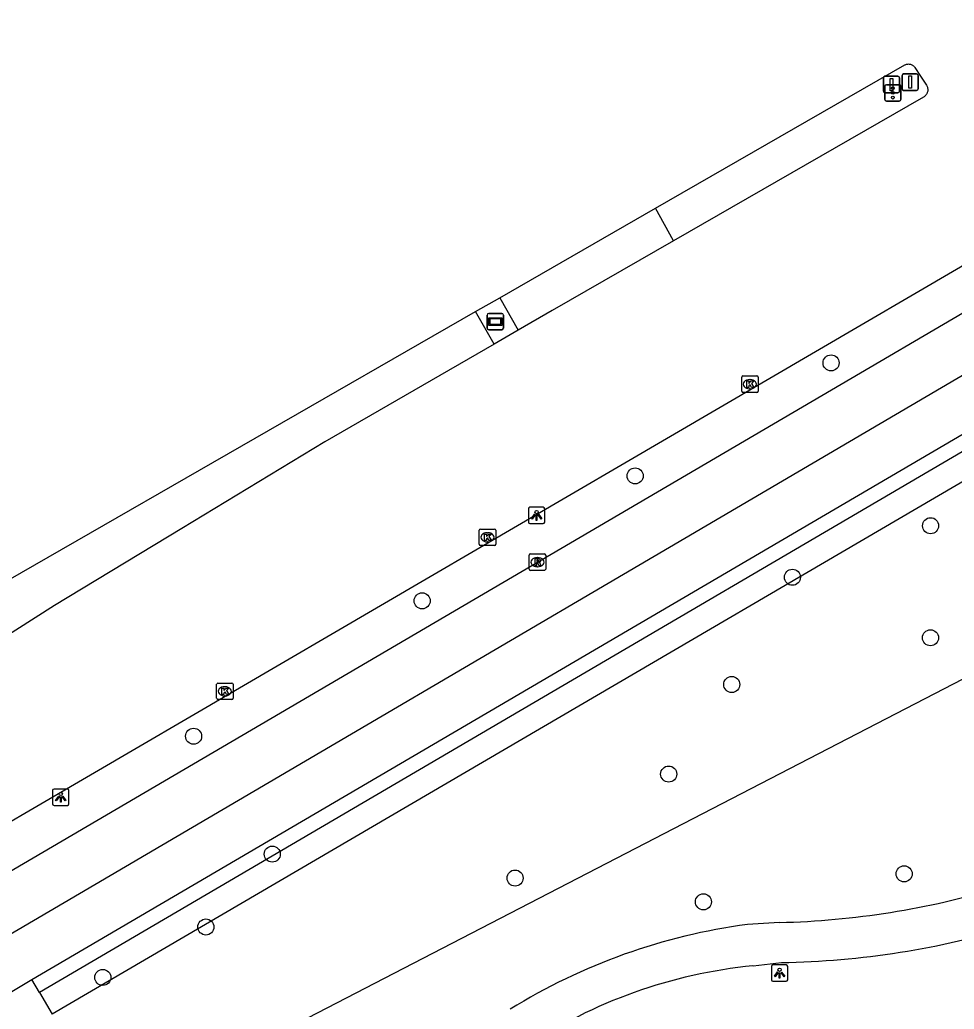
# Model space of a CAD drawing. Extents: x 158838 to 160074, y 386376 to 387776.
# Drawn here: x 159224 to 159280.8, y 387419.8 to 387480.1 of the extents above; entities that cross this region are included whole.
import ezdxf

# ---------------------------------------------------------------- set-up
doc = ezdxf.new("R2010")
doc.units = 0
for name, color, linetype in [('IMGEO_Berm_groen', 7, 'Continuous'), ('IMGEO_Boom', 7, 'Continuous'), ('IMGEO_Fietspad_gesloten', 7, 'Continuous'), ('IMGEO_Kolk', 7, 'Continuous'), ('IMGEO_Lichtpunt', 7, 'Continuous'), ('IMGEO_Reclamebord', 7, 'Continuous'), ('IMGEO_Rijbaan_lokaal_gesloten', 7, 'Continuous'), ('IMGEO_Rioolput', 7, 'Continuous'), ('IMGEO_Verkeersbordpaal', 7, 'Continuous'), ('IMGEO_Verkeerseiland_groen', 7, 'Continuous'), ('IMGEO_Verkeersregelinstallatiepaal', 7, 'Continuous'), ('IMGEO_Voetpad_open', 7, 'Continuous')]:
    doc.layers.add(name, color=color, linetype=linetype)

msp = doc.modelspace()

# ---------------------------------------------------------------- linework, layer by layer
at = {"layer": 'IMGEO_Berm_groen'}
for points in [[(159313.947, 387470.597), (159313.828, 387472.501), (159308.794, 387469.873), (159225.193, 387420.851)], [(159313.947, 387470.597), (159309.53, 387468.432), (159225.97, 387419.541)], [(159236.217, 387416.568), (159306.631, 387453.023), (159308.396, 387454.598), (159311.476, 387459.393), (159314.047, 387465.219), (159314.006, 387467.409), (159313.947, 387470.597)]]:
    msp.add_lwpolyline(points, dxfattribs=at)
at = {"layer": 'IMGEO_Boom'}
for centre in [(159273.341, 387459.178), (159261.423, 387452.299), (159279.394, 387449.266), (159270.991, 387446.129), (159248.467, 387444.695), (159279.389, 387442.447), (159267.298, 387439.604), (159234.564, 387436.455), (159263.465, 387434.151), (159239.349, 387429.281), (159254.121, 387427.821), (159277.787, 387428.077), (159265.575, 387426.375), (159235.31, 387424.843), (159229.04, 387421.772)]:
    msp.add_circle(centre, 0.489, dxfattribs=at)
at = {"layer": 'IMGEO_Fietspad_gesloten'}
for points in [[(159149.704, 387380.694), (159150.347, 387381.186), (159166.672, 387389.456), (159181.304, 387398.214), (159200.446, 387410.929), (159304.411, 387471.978), (159321.929, 387480.06)], [(159306.495, 387476.448), (159302.53, 387474.611), (159202.444, 387415.92), (159197.473, 387412.424), (159184.051, 387402.747), (159179.789, 387399.908)]]:
    msp.add_lwpolyline(points, dxfattribs=at)
at = {"layer": 'IMGEO_Kolk'}
for p, q in [((159267.904, 387457.455), (159267.904, 387458.307)), ((159267.979, 387458.381), (159268.831, 387458.381)), ((159268.905, 387458.307), (159268.905, 387457.455)), ((159268.392, 387458.161), (159268.417, 387458.161)), ((159268.831, 387457.381), (159267.979, 387457.381)), ((159268.415, 387457.601), (159268.39, 387457.601)), ((159251.941, 387448.136), (159251.941, 387448.988)), ((159252.016, 387449.062), (159252.868, 387449.062)), ((159252.429, 387448.842), (159252.454, 387448.842)), ((159252.942, 387448.988), (159252.942, 387448.136)), ((159252.452, 387448.282), (159252.427, 387448.282)), ((159252.868, 387448.062), (159252.016, 387448.062)), ((159236.042, 387439.688), (159236.894, 387439.688)), ((159235.967, 387438.762), (159235.967, 387439.614)), ((159236.455, 387439.468), (159236.48, 387439.468)), ((159236.968, 387439.614), (159236.968, 387438.762)), ((159236.894, 387438.688), (159236.042, 387438.688)), ((159236.478, 387438.908), (159236.453, 387438.908))]:
    msp.add_line(p, q, dxfattribs=at)
for points in [[(159267.904, 387457.455), (159267.904, 387458.307)], [(159267.979, 387458.381), (159268.831, 387458.381)], [(159268.905, 387458.307), (159268.905, 387457.455)], [(159268.225, 387458.081), (159268.348, 387458.081), (159268.348, 387457.93), (159268.478, 387458.081), (159268.642, 387458.081), (159268.496, 387457.93), (159268.649, 387457.681), (159268.497, 387457.681), (159268.412, 387457.845), (159268.348, 387457.778), (159268.348, 387457.681), (159268.225, 387457.681), (159268.225, 387458.081)], [(159268.831, 387457.381), (159267.979, 387457.381)], [(159251.941, 387448.136), (159251.941, 387448.988)], [(159252.016, 387449.062), (159252.868, 387449.062)], [(159252.262, 387448.762), (159252.385, 387448.762), (159252.385, 387448.611), (159252.515, 387448.762), (159252.679, 387448.762), (159252.533, 387448.611), (159252.686, 387448.362), (159252.534, 387448.362), (159252.449, 387448.526), (159252.385, 387448.459), (159252.385, 387448.362), (159252.262, 387448.362), (159252.262, 387448.762)], [(159252.942, 387448.988), (159252.942, 387448.136)], [(159252.868, 387448.062), (159252.016, 387448.062)], [(159236.042, 387439.688), (159236.894, 387439.688)], [(159235.967, 387438.762), (159235.967, 387439.614)], [(159236.288, 387439.388), (159236.411, 387439.388), (159236.411, 387439.237), (159236.541, 387439.388), (159236.705, 387439.388), (159236.559, 387439.237), (159236.712, 387438.988), (159236.56, 387438.988), (159236.475, 387439.152), (159236.411, 387439.085), (159236.411, 387438.988), (159236.288, 387438.988), (159236.288, 387439.388)], [(159236.968, 387439.614), (159236.968, 387438.762)], [(159236.894, 387438.688), (159236.042, 387438.688)]]:
    msp.add_lwpolyline(points, dxfattribs=at)
for centre, start, end in [((159267.981, 387458.305), 91.55205, 178.44795), ((159267.981, 387458.305), 91.55205, 178.44795), ((159268.829, 387458.305), 1.55205, 88.44795), ((159268.829, 387458.305), 1.55205, 88.44795), ((159267.981, 387457.457), 181.55205, 268.44795), ((159267.981, 387457.457), 181.55205, 268.44795), ((159268.829, 387457.457), 271.55205, 358.44795), ((159268.829, 387457.457), 271.55205, 358.44795), ((159252.018, 387448.986), 91.55205, 178.44795), ((159252.018, 387448.986), 91.55205, 178.44795), ((159252.866, 387448.986), 1.55205, 88.44795), ((159252.866, 387448.986), 1.55205, 88.44795), ((159252.018, 387448.138), 181.55205, 268.44795), ((159252.018, 387448.138), 181.55205, 268.44795), ((159252.866, 387448.138), 271.55205, 358.44795), ((159252.866, 387448.138), 271.55205, 358.44795), ((159236.044, 387439.612), 91.55205, 178.44795), ((159236.044, 387439.612), 91.55205, 178.44795), ((159236.892, 387439.612), 1.55205, 88.44795), ((159236.892, 387439.612), 1.55205, 88.44795), ((159236.044, 387438.764), 181.55205, 268.44795), ((159236.044, 387438.764), 181.55205, 268.44795), ((159236.892, 387438.764), 271.55205, 358.44795), ((159236.892, 387438.764), 271.55205, 358.44795)]:
    msp.add_arc(centre, 0.0765, start, end, dxfattribs=at)
for centre, major_axis, ratio, start_param, end_param in [((159268.391, 387457.881), (-0.387, 0.002), 0.722429, 4.712389, 7.853982), ((159268.416, 387457.881), (-0.39, 0.002), 0.717154, 1.570796, 4.712389), ((159252.428, 387448.562), (-0.387, 0.002), 0.722429, 4.712389, 7.853982), ((159252.453, 387448.562), (-0.39, 0.002), 0.717154, 1.570796, 4.712389), ((159236.454, 387439.188), (-0.387, 0.002), 0.722429, 4.712389, 7.853982), ((159236.479, 387439.188), (-0.39, 0.002), 0.717154, 1.570796, 4.712389)]:
    msp.add_ellipse(centre, major_axis=major_axis, ratio=ratio, start_param=start_param, end_param=end_param, dxfattribs=at)
at = {"layer": 'IMGEO_Lichtpunt'}
for p, q in [((159254.929, 387450.297), (159254.929, 387449.49)), ((159254.929, 387450.297), (159254.929, 387449.49)), ((159255.831, 387450.392), (159255.023, 387450.392)), ((159255.831, 387450.392), (159255.023, 387450.392)), ((159255.925, 387449.49), (159255.925, 387450.297)), ((159255.925, 387449.49), (159255.925, 387450.297)), ((159255.023, 387449.396), (159255.831, 387449.396)), ((159255.023, 387449.396), (159255.831, 387449.396)), ((159225.984, 387433.146), (159225.984, 387432.339)), ((159225.984, 387433.146), (159225.984, 387432.339)), ((159226.886, 387433.241), (159226.078, 387433.241)), ((159226.886, 387433.241), (159226.078, 387433.241)), ((159226.98, 387432.339), (159226.98, 387433.146)), ((159226.98, 387432.339), (159226.98, 387433.146)), ((159226.078, 387432.245), (159226.886, 387432.245)), ((159226.078, 387432.245), (159226.886, 387432.245)), ((159269.712, 387422.44), (159269.712, 387421.633)), ((159269.712, 387422.44), (159269.712, 387421.633)), ((159270.614, 387422.535), (159269.806, 387422.535)), ((159270.614, 387422.535), (159269.806, 387422.535)), ((159270.708, 387421.633), (159270.708, 387422.44)), ((159270.708, 387421.633), (159270.708, 387422.44)), ((159269.806, 387421.539), (159270.614, 387421.539)), ((159269.806, 387421.539), (159270.614, 387421.539))]:
    msp.add_line(p, q, dxfattribs=at)
for points in [[(159255.303, 387449.961), (159255.342, 387449.933), (159255.154, 387449.671), (159255.116, 387449.698), (159255.303, 387449.961)], [(159255.405, 387449.913), (159255.452, 387449.913), (159255.452, 387449.591), (159255.405, 387449.591), (159255.405, 387449.913)], [(159255.515, 387449.933), (159255.553, 387449.96), (159255.74, 387449.698), (159255.701, 387449.67), (159255.515, 387449.933)], [(159226.358, 387432.81), (159226.397, 387432.782), (159226.209, 387432.52), (159226.171, 387432.547), (159226.358, 387432.81)], [(159226.46, 387432.762), (159226.507, 387432.762), (159226.507, 387432.44), (159226.46, 387432.44), (159226.46, 387432.762)], [(159226.57, 387432.782), (159226.608, 387432.809), (159226.795, 387432.547), (159226.756, 387432.519), (159226.57, 387432.782)], [(159270.086, 387422.104), (159270.125, 387422.076), (159269.937, 387421.814), (159269.899, 387421.841), (159270.086, 387422.104)], [(159270.188, 387422.056), (159270.235, 387422.056), (159270.235, 387421.734), (159270.188, 387421.734), (159270.188, 387422.056)], [(159270.298, 387422.076), (159270.336, 387422.103), (159270.523, 387421.841), (159270.484, 387421.813), (159270.298, 387422.076)]]:
    msp.add_lwpolyline(points, dxfattribs=at)
for centre in [(159255.428, 387450.095), (159226.483, 387432.944), (159270.211, 387422.238)]:
    msp.add_circle(centre, 0.0994, dxfattribs=at)
for centre, start, end in [((159255.023, 387450.297), 90, 180), ((159255.023, 387450.297), 90, 180), ((159255.831, 387450.297), 0, 90), ((159255.831, 387450.297), 0, 90), ((159255.023, 387449.49), 180, 270), ((159255.023, 387449.49), 180, 270), ((159255.831, 387449.49), 270, 0), ((159255.831, 387449.49), 270, 360), ((159226.078, 387433.146), 90, 180), ((159226.078, 387433.146), 90, 180), ((159226.886, 387433.146), 0, 90), ((159226.886, 387433.146), 0, 90), ((159226.078, 387432.339), 180, 270), ((159226.078, 387432.339), 180, 270), ((159226.886, 387432.339), 270, 0), ((159226.886, 387432.339), 270, 360), ((159269.806, 387422.44), 90, 180), ((159269.806, 387422.44), 90, 180), ((159270.614, 387422.44), 0, 90), ((159270.614, 387422.44), 0, 90), ((159269.806, 387421.633), 180, 270), ((159269.806, 387421.633), 180, 270), ((159270.614, 387421.633), 270, 0), ((159270.614, 387421.633), 270, 360)]:
    msp.add_arc(centre, 0.0946, start, end, dxfattribs=at)
at = {"layer": 'IMGEO_Reclamebord'}
for p, q in [((159252.42, 387461.291), (159252.42, 387462.091)), ((159252.42, 387462.091), (159252.42, 387461.291)), ((159252.52, 387462.191), (159253.31, 387462.191)), ((159253.31, 387462.191), (159252.52, 387462.191)), ((159253.41, 387462.091), (159253.41, 387461.291)), ((159253.41, 387461.291), (159253.41, 387462.091)), ((159253.31, 387461.191), (159252.52, 387461.191)), ((159252.52, 387461.191), (159253.31, 387461.191))]:
    msp.add_line(p, q, dxfattribs=at)
for points in [[(159252.521, 387461.923), (159253.309, 387461.923), (159253.309, 387461.459), (159252.521, 387461.459), (159252.521, 387461.923)], [(159252.586, 387461.858), (159252.586, 387461.524), (159253.244, 387461.524), (159253.244, 387461.858), (159252.586, 387461.858)]]:
    msp.add_lwpolyline(points, dxfattribs=at)
for centre, start, end in [((159252.52, 387462.091), 90, 180), ((159252.52, 387462.091), 90, 180), ((159253.31, 387462.091), 0, 90), ((159253.31, 387462.091), 360, 90), ((159252.52, 387461.291), 180, 270), ((159252.52, 387461.291), 180, 270), ((159253.31, 387461.291), 270, 0), ((159253.31, 387461.291), 270, 0)]:
    msp.add_arc(centre, 0.1, start, end, dxfattribs=at)
at = {"layer": 'IMGEO_Rijbaan_lokaal_gesloten'}
for points in [[(159262.666, 387468.597), (159277.819, 387477.309), (159277.853, 387477.327), (159277.891, 387477.343), (159277.931, 387477.355), (159277.971, 387477.364), (159278.012, 387477.369), (159278.054, 387477.371), (159278.095, 387477.369), (159278.136, 387477.363), (159278.176, 387477.353), (159278.216, 387477.34), (159278.254, 387477.324), (159278.29, 387477.304), (159278.325, 387477.281), (159278.357, 387477.255), (159278.387, 387477.226), (159278.414, 387477.195), (159278.438, 387477.161), (159278.783, 387476.634), (159279.146, 387476.079), (159279.169, 387476.038), (159279.188, 387475.996), (159279.203, 387475.952), (159279.215, 387475.907), (159279.222, 387475.861), (159279.225, 387475.815), (159279.224, 387475.769), (159279.219, 387475.723), (159279.21, 387475.677), (159279.197, 387475.633), (159279.18, 387475.59), (159279.159, 387475.548), (159279.134, 387475.509), (159279.106, 387475.472), (159279.075, 387475.438), (159279.041, 387475.406), (159279.004, 387475.378), (159278.965, 387475.353), (159263.755, 387466.602)], [(159190.265, 387411.767), (159201.818, 387418.649), (159298.865, 387475.326)], [(159253.183, 387463.145), (159262.666, 387468.597)], [(159263.755, 387466.602), (159256.381, 387462.359), (159254.307, 387461.162)], [(159251.704, 387462.295), (159253.183, 387463.145)], [(159208.869, 387437.673), (159211.49, 387439.174), (159251.704, 387462.295)], [(159254.307, 387461.162), (159252.855, 387460.324)], [(159252.855, 387460.324), (159242.554, 387454.379), (159233.858, 387449.097), (159226.112, 387444.417), (159221.15, 387441.27), (159220.363, 387440.763), (159211.034, 387434.191)]]:
    msp.add_lwpolyline(points, dxfattribs=at)
at = {"layer": 'IMGEO_Rioolput'}
for p, q in [((159254.98, 387446.624), (159254.98, 387447.476)), ((159255.055, 387447.55), (159255.907, 387447.55)), ((159255.981, 387447.476), (159255.981, 387446.624)), ((159255.468, 387447.33), (159255.493, 387447.33)), ((159255.907, 387446.55), (159255.055, 387446.55)), ((159255.491, 387446.77), (159255.466, 387446.77))]:
    msp.add_line(p, q, dxfattribs=at)
for points in [[(159254.98, 387446.624), (159254.98, 387447.476)], [(159255.055, 387447.55), (159255.907, 387447.55)], [(159255.981, 387447.476), (159255.981, 387446.624)], [(159255.569, 387447.248), (159255.317, 387447.25), (159255.317, 387446.85)], [(159255.317, 387446.85), (159255.441, 387446.85), (159255.441, 387447.012), (159255.452, 387447.012)], [(159255.495, 387447.169), (159255.441, 387447.169), (159255.441, 387447.088)], [(159255.441, 387447.088), (159255.493, 387447.088)], [(159255.499, 387446.983), (159255.57, 387446.85), (159255.71, 387446.85), (159255.645, 387446.976)], [(159255.907, 387446.55), (159255.055, 387446.55)]]:
    msp.add_lwpolyline(points, dxfattribs=at)
for centre, radius, start, end in [((159255.057, 387447.474), 0.0765, 91.55205, 178.44795), ((159255.057, 387447.474), 0.0765, 91.55205, 178.44795), ((159255.905, 387447.474), 0.0765, 1.55205, 88.44795), ((159255.905, 387447.474), 0.0765, 1.55205, 88.44795), ((159255.451, 387446.959), 0.0533, 26.02933, 88.69889), ((159255.477, 387447.277), 0.19, 274.7715, 282.96867), ((159255.501, 387447.073), 0.0964, 77.00612, 93.18647), ((159255.515, 387447.13), 0.0378, 276.66336, 79.67722), ((159255.568, 387447.138), 0.109, 350.36119, 89.41601), ((159255.566, 387447.138), 0.112, 277.58423, 350.98172), ((159255.55, 387446.923), 0.108, 29.51342, 73.79051), ((159255.057, 387446.626), 0.0765, 181.55205, 268.44795), ((159255.057, 387446.626), 0.0765, 181.55205, 268.44795), ((159255.905, 387446.626), 0.0765, 271.55205, 358.44795), ((159255.905, 387446.626), 0.0765, 271.55205, 358.44795)]:
    msp.add_arc(centre, radius, start, end, dxfattribs=at)
for centre, major_axis, ratio, start_param, end_param in [((159255.467, 387447.05), (-0.387, 0.002), 0.722429, 4.712389, 7.853982), ((159255.492, 387447.05), (-0.39, 0.002), 0.717154, 1.570796, 4.712389)]:
    msp.add_ellipse(centre, major_axis=major_axis, ratio=ratio, start_param=start_param, end_param=end_param, dxfattribs=at)
at = {"layer": 'IMGEO_Verkeersbordpaal'}
for p, q in [((159276.522, 387475.72), (159276.522, 387476.52)), ((159276.522, 387476.52), (159276.522, 387475.72)), ((159276.622, 387476.62), (159277.412, 387476.62)), ((159277.412, 387476.62), (159276.622, 387476.62)), ((159277.512, 387476.52), (159277.512, 387475.72)), ((159277.512, 387475.72), (159277.512, 387476.52)), ((159277.658, 387475.866), (159277.658, 387476.666)), ((159277.658, 387476.666), (159277.658, 387475.866)), ((159277.758, 387476.766), (159278.548, 387476.766)), ((159278.548, 387476.766), (159277.758, 387476.766)), ((159278.648, 387476.666), (159278.648, 387475.866)), ((159278.648, 387475.866), (159278.648, 387476.666)), ((159278.548, 387475.766), (159277.758, 387475.766)), ((159277.758, 387475.766), (159278.548, 387475.766)), ((159277.412, 387475.62), (159276.622, 387475.62)), ((159276.622, 387475.62), (159277.412, 387475.62))]:
    msp.add_line(p, q, dxfattribs=at)
for points in [[(159276.942, 387476.495), (159277.092, 387476.495), (159277.092, 387475.745), (159276.942, 387475.745), (159276.942, 387476.495)], [(159278.078, 387476.641), (159278.228, 387476.641), (159278.228, 387475.891), (159278.078, 387475.891), (159278.078, 387476.641)]]:
    msp.add_lwpolyline(points, dxfattribs=at)
for centre, start, end in [((159276.622, 387476.52), 90, 180), ((159276.622, 387476.52), 90, 180), ((159277.412, 387476.52), 0, 90), ((159277.412, 387476.52), 360, 90), ((159277.758, 387476.666), 90, 180), ((159277.758, 387476.666), 90, 180), ((159278.548, 387476.666), 0, 90), ((159278.548, 387476.666), 360, 90), ((159277.758, 387475.866), 180, 270), ((159277.758, 387475.866), 180, 270), ((159278.548, 387475.866), 270, 0), ((159278.548, 387475.866), 270, 0), ((159276.622, 387475.72), 180, 270), ((159276.622, 387475.72), 180, 270), ((159277.412, 387475.72), 270, 0), ((159277.412, 387475.72), 270, 0)]:
    msp.add_arc(centre, 0.1, start, end, dxfattribs=at)
at = {"layer": 'IMGEO_Verkeerseiland_groen'}
msp.add_lwpolyline([(159263.755, 387466.602), (159262.666, 387468.597)], dxfattribs=at)
at = {"layer": 'IMGEO_Verkeersregelinstallatiepaal'}
for p, q in [((159276.604, 387475.211), (159276.604, 387476.011)), ((159276.604, 387476.011), (159276.604, 387475.211)), ((159276.704, 387476.111), (159277.494, 387476.111)), ((159277.494, 387476.111), (159276.704, 387476.111)), ((159277.594, 387476.011), (159277.594, 387475.211)), ((159277.594, 387475.211), (159277.594, 387476.011)), ((159277.494, 387475.111), (159276.704, 387475.111)), ((159276.704, 387475.111), (159277.494, 387475.111))]:
    msp.add_line(p, q, dxfattribs=at)
for centre in [(159277.099, 387475.901), (159277.099, 387475.611), (159277.099, 387475.321)]:
    msp.add_circle(centre, 0.085, dxfattribs=at)
for centre, start, end in [((159276.704, 387476.011), 90, 180), ((159276.704, 387476.011), 90, 180), ((159277.494, 387476.011), 0, 90), ((159277.494, 387476.011), 360, 90), ((159276.704, 387475.211), 180, 270), ((159276.704, 387475.211), 180, 270), ((159277.494, 387475.211), 270, 0), ((159277.494, 387475.211), 270, 0)]:
    msp.add_arc(centre, 0.1, start, end, dxfattribs=at)
at = {"layer": 'IMGEO_Voetpad_open'}
for points in [[(159224.725, 387421.639), (159313.847, 387473.886), (159315.16, 387474.528), (159317.214, 387475.534)], [(159253.183, 387463.145), (159254.307, 387461.162)], [(159252.855, 387460.324), (159251.704, 387462.295)], [(159270.212, 387425.117), (159268.252, 387424.997)], [(159268.593, 387422.48), (159270.32, 387422.682)], [(159222.781, 387420.499), (159224.725, 387421.639)], [(159225.193, 387420.851), (159224.725, 387421.639)], [(159225.193, 387420.851), (159225.97, 387419.541)]]:
    msp.add_lwpolyline(points, dxfattribs=at)
for centre, radius, start, end in [((159269.006, 387475.667), 50.564, 271.3665, 286.71856), ((159273.115, 387388.591), 36.729, 97.60837, 121.70531), ((159269.485, 387474.453), 51.777, 270.92379, 286.96705), ((159271.59, 387392.234), 30.394, 95.65939, 123.63042)]:
    msp.add_arc(centre, radius, start, end, dxfattribs=at)

doc.saveas('drawing.dxf')
